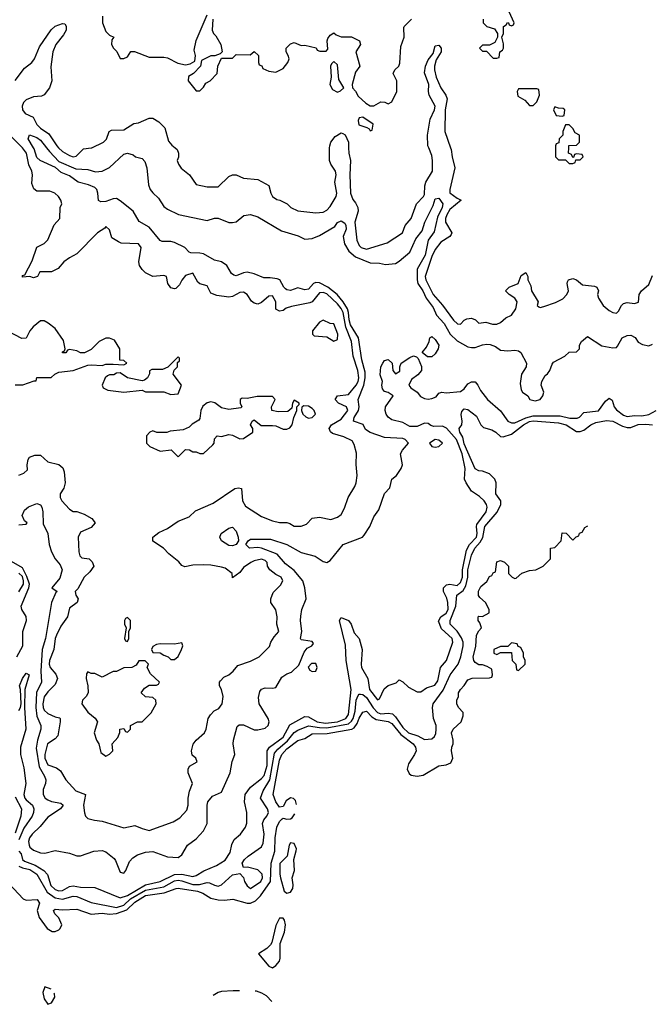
# Model space of a CAD drawing. Header units: inches. Extents: x 2380249 to 2585472, y 382747 to 546448.
# Tile 310 of 626: x 2564114 to 2567609, y 385271 to 390707. Entities that reach past the tile are written whole.
import ezdxf

# ---------------------------------------------------------------- set-up
doc = ezdxf.new("R2010")
doc.units = ezdxf.units.IN
doc.header["$MEASUREMENT"] = 0
doc.layers.add('C5368', color=7, linetype='Continuous')
doc.layers.add('C5369', color=7, linetype='Continuous')

msp = doc.modelspace()

# ---------------------------------------------------------------- linework, layer by layer
at = {"layer": 'C5368', "color": 4}
for points, elevation in [([(2564110, 388192), (2564136.4, 388203.6), (2564158, 388222), (2564155.3, 388250), (2564160.4, 388279.6), (2564168.4, 388291.6), (2564197.2, 388302.8), (2564230, 388302.8), (2564270, 388266), (2564330, 388250.7), (2564352.7, 388232.7), (2564360.5, 388210), (2564364.9, 388150), (2564359.1, 388120.9), (2564338, 388090), (2564338, 388070), (2564346.8, 388050), (2564390, 388004.7), (2564410, 387992), (2564430, 387991.3), (2564470, 387978), (2564513.7, 387953.7), (2564531.3, 387930), (2564510, 387904), (2564450, 387878), (2564438, 387850), (2564441, 387770), (2564446.4, 387746.4), (2564456.9, 387736.9), (2564498, 387730), (2564514, 387714), (2564524.7, 387690), (2564502, 387658), (2564470, 387629.2), (2564435.2, 387564.8), (2564421, 387550), (2564424.7, 387530), (2564438, 387510), (2564431.3, 387490), (2564390, 387458), (2564378.8, 387410), (2564341.3, 387358.7), (2564317.1, 387310), (2564310.4, 387290), (2564303, 387230), (2564278.4, 387170), (2564277.1, 387150), (2564283, 387130), (2564313.9, 387093.9), (2564322.4, 387070), (2564310, 387037.2), (2564270, 386997.2), (2564250, 386969), (2564241.7, 386930), (2564244.2, 386910), (2564250, 386894.8), (2564270, 386876.3), (2564310, 386858.8), (2564333.7, 386853.7), (2564338, 386850), (2564338.8, 386830), (2564326, 386754), (2564310, 386736), (2564267.7, 386710), (2564253, 386650), (2564253, 386630), (2564270, 386594), (2564317.1, 386577.1), (2564340.5, 386560.5), (2564370, 386511.3), (2564424.7, 386450), (2564478, 386430), (2564466, 386370), (2564472, 386328), (2564478, 386310), (2564490, 386298), (2564527.1, 386287.1), (2564570, 386282.8), (2564690, 386246), (2564750, 386258), (2564790, 386241), (2564830, 386231), (2564961.2, 386278.8), (2564999.3, 386300.7), (2565037.5, 386342.5), (2565045.2, 386370), (2565045.2, 386410), (2565052.3, 386447.7), (2565068.7, 386490), (2565045.2, 386550), (2565045.2, 386570), (2565053.2, 386586.8), (2565095.3, 386610), (2565088, 386630), (2565067, 386647), (2565063.6, 386670), (2565072.1, 386707.9), (2565089.6, 386730.4), (2565135.3, 386770), (2565144, 386790), (2565155.3, 386850), (2565168.7, 386870), (2565189.4, 386890.6), (2565214.8, 386905.2), (2565233.2, 386930), (2565239, 386970), (2565229.1, 387009.1), (2565218, 387030), (2565218, 387050), (2565223.1, 387056.9), (2565242, 387078), (2565270, 387091), (2565294, 387110), (2565319, 387141), (2565390, 387166), (2565438, 387190), (2565494, 387246), (2565502, 387270), (2565520.2, 387299.8), (2565546, 387330), (2565535.3, 387370), (2565537.2, 387410), (2565529.3, 387449.3), (2565502, 387490), (2565502, 387510), (2565514.6, 387545.4), (2565554.6, 387585.4), (2565568.7, 387610), (2565558, 387630), (2565530, 387644), (2565495.3, 387670), (2565484, 387690), (2565482, 387710), (2565470, 387722), (2565450, 387728.7), (2565410, 387719), (2565392, 387710), (2565350, 387682), (2565330, 387655.3), (2565290, 387626), (2565288, 387650), (2565250, 387679), (2565230, 387685.2), (2565170, 387696), (2565130, 387697.2), (2565070, 387696), (2565026.3, 387686.3), (2565010, 387694), (2564993.8, 387713.8), (2564938, 387758), (2564908.7, 387790), (2564850, 387828.7), (2564849.2, 387850), (2564883.6, 387876.4), (2564930, 387897.3), (2564990, 387938), (2565050, 387963), (2565084.6, 387995.4), (2565182.4, 388037.6), (2565302, 388118), (2565323.5, 388123.5), (2565338.8, 388118.8), (2565344.4, 388050), (2565362, 388022), (2565450, 387964.7), (2565510, 387941), (2565550, 387931), (2565590.8, 387930.8), (2565606.4, 387926.4), (2565630, 387911.3), (2565670, 387911), (2565698.6, 387921.4), (2565730, 387956), (2565770, 387961), (2565832.9, 387947.1), (2565870, 387961), (2565890, 387976), (2565909.3, 388010), (2565929.2, 388070), (2565966, 388130), (2565972.7, 388150), (2565978, 388190), (2565972.1, 388252.1), (2565974.8, 388314.8), (2565962.5, 388362.5), (2565950, 388381.2), (2565904.7, 388404.7), (2565843, 388423), (2565831.9, 388431.9), (2565824.5, 388450), (2565837.2, 388470), (2565890, 388501.7), (2565926.6, 388550), (2565919, 388570), (2565875.3, 388590), (2565857.2, 388610), (2565870, 388630.4), (2565930, 388638.4), (2565972.6, 388690), (2565984, 388710), (2565988.5, 388730), (2565982.4, 388770), (2565956.8, 388850), (2565946.4, 388930), (2565915.4, 389010), (2565900.3, 389090), (2565890, 389112.6), (2565870, 389139.1), (2565810, 389193.3), (2565790, 389201.7), (2565770, 389199.7), (2565730.5, 389150), (2565716.7, 389143.3), (2565615.6, 389124.4), (2565585.7, 389114.3), (2565570, 389100.9), (2565550, 389097.2), (2565530, 389108.7), (2565529.4, 389150), (2565510, 389182.7), (2565490, 389180.9), (2565450, 389145.2), (2565430, 389136), (2565410, 389141.2), (2565394, 389154), (2565370, 389189), (2565350, 389202.7), (2565330, 389200.9), (2565290, 389179.3), (2565270, 389175.1), (2565203.7, 389183.7), (2565170, 389198), (2565150, 389238), (2565110, 389248.7), (2565098, 389258), (2565070, 389308), (2565030, 389294), (2565010, 389268.7), (2564997.1, 389242.9), (2564976.3, 389223.7), (2564970, 389221.2), (2564950, 389226), (2564933.2, 389250), (2564926, 389290), (2564910, 389295.3), (2564850, 389289), (2564810, 389308.7), (2564790, 389328), (2564775.3, 389350), (2564773.2, 389370), (2564785.2, 389450), (2564770, 389469), (2564674, 389474), (2564660.2, 389480.2), (2564623.1, 389503.1), (2564610, 389546), (2564590, 389566), (2564584.7, 389555.3), (2564544.7, 389530), (2564430, 389414), (2564390, 389393.2), (2564358, 389370), (2564327.1, 389332.9), (2564290, 389315.1), (2564225.4, 389314.6), (2564212, 389290), (2564190, 389282), (2564170, 389288.7), (2564130, 389286), (2564130, 389294), (2564142, 389298), (2564184, 389376), (2564210, 389452), (2564250, 389472), (2564270, 389492), (2564304.7, 389575.3), (2564335.3, 389610), (2564338, 389670), (2564348, 389690), (2564342, 389710), (2564328.7, 389730), (2564308, 389750), (2564280.2, 389760.2), (2564210, 389761.2), (2564192.9, 389772.9), (2564182, 389802), (2564185.2, 389850), (2564181.2, 389870), (2564164.9, 389904.9), (2564152.4, 389970), (2564130, 389999.6), (2564129.6, 390000)], 28), ([(2564110, 387918), (2564150, 387922), (2564155.3, 387930), (2564141.2, 387941.2), (2564128.7, 387970), (2564141.2, 387998.9), (2564163, 388017), (2564210, 388036.5), (2564228.8, 388028.9), (2564235.9, 388015.9), (2564241.5, 387990), (2564244.5, 387924.5), (2564270.5, 387870.5), (2564277.3, 387810), (2564290.7, 387770), (2564310.7, 387730), (2564338.3, 387698.3), (2564348.7, 387670), (2564336.7, 387623.3), (2564292, 387570), (2564322, 387550), (2564314.8, 387545.2), (2564290.3, 387489.7), (2564256.5, 387290), (2564237.8, 387230), (2564231.1, 387111.1), (2564234, 387050), (2564208.1, 386991.9), (2564203.7, 386910), (2564210, 386862.8), (2564231.6, 386810), (2564231.5, 386790), (2564212.3, 386730), (2564205.8, 386685.8), (2564221.7, 386581.7), (2564252, 386530), (2564258.4, 386510), (2564257.1, 386490), (2564243.2, 386456.8), (2564244.2, 386430), (2564256, 386410), (2564270, 386399.7), (2564290, 386391.3), (2564342, 386382), (2564354.4, 386370), (2564340.5, 386350), (2564270, 386304.4), (2564227.5, 386252.5), (2564182.8, 386210), (2564167.9, 386190), (2564163.5, 386170), (2564166.1, 386150), (2564170, 386139.5), (2564190, 386122.3), (2564230, 386107.8), (2564254, 386106), (2564310, 386120.5), (2564390, 386104.9), (2564430, 386090.5), (2564450, 386090.6), (2564523.3, 386116.7), (2564570, 386120.5), (2564590, 386113.4), (2564635.8, 386075.8), (2564644.4, 386064.4), (2564670, 386001), (2564690, 385996), (2564701.2, 386010), (2564720.7, 386059.3), (2564739.5, 386080.5), (2564764.2, 386095.8), (2564809.6, 386110.4), (2564850, 386114.4), (2564930, 386086.4), (2564990, 386081.6), (2565010, 386096), (2565041.2, 386150), (2565090, 386185.5), (2565130, 386228.2), (2565149.7, 386270), (2565149.5, 386370), (2565154.5, 386390), (2565178.7, 386421.3), (2565230, 386442.8), (2565276.4, 386550), (2565288.3, 386611.7), (2565302, 386650), (2565294.3, 386710), (2565295.8, 386730), (2565315.6, 386804.4), (2565326.6, 386813.4), (2565350, 386814.9), (2565410, 386787.4), (2565430, 386785.7), (2565470, 386796.4), (2565487, 386810), (2565492.6, 386830), (2565486, 386850), (2565438, 386930), (2565434, 386966), (2565441.2, 386998.8), (2565449.5, 387010.5), (2565470, 387019.1), (2565510, 387017.3), (2565530, 387021), (2565562, 387078), (2565590, 387096.3), (2565615.1, 387104.9), (2565655.5, 387144.5), (2565685.4, 387214.6), (2565702.9, 387237.1), (2565728, 387250), (2565736.4, 387263.6), (2565730, 387274), (2565681.2, 387281.2), (2565670, 387284), (2565666, 387290), (2565673.2, 387330), (2565665.1, 387390), (2565666.8, 387413.2), (2565673.2, 387450), (2565696, 387510), (2565689.5, 387570.5), (2565678.7, 387610), (2565630, 387666.6), (2565582.5, 387702.5), (2565536, 387756), (2565450, 387789.8), (2565430, 387793.6), (2565384, 387790), (2565363.7, 387810), (2565376.2, 387830), (2565390, 387839.5), (2565499.9, 387839.9), (2565590.2, 387810.2), (2565670, 387766), (2565745.8, 387745.8), (2565790, 387716), (2565810, 387711), (2565830, 387721), (2565902, 387810), (2566008.8, 387851.1), (2566018, 387862), (2566049, 387910), (2566070, 387962), (2566098, 388002), (2566129.3, 388090.7), (2566158, 388122), (2566169, 388170), (2566195.3, 388190), (2566222, 388230), (2566228, 388250), (2566218, 388310), (2566228, 388330), (2566262, 388370), (2566244, 388390), (2566230, 388395.1), (2566130, 388400.5), (2566050, 388427.6), (2566025.1, 388445.1), (2566011.5, 388471.5), (2565958, 388490), (2565962, 388510), (2565985.8, 388550), (2565989.8, 388570), (2565983.9, 388610), (2566015, 388690), (2566022, 388730), (2566022, 388762), (2566003.5, 388830), (2565986.2, 388950), (2565941.8, 389021.8), (2565934.4, 389050), (2565931.4, 389090), (2565924.2, 389110), (2565901.6, 389150), (2565868.4, 389190), (2565816.4, 389230), (2565770, 389255), (2565750, 389256.4), (2565737.1, 389250), (2565710, 389219.5), (2565690, 389216.2), (2565650, 389226.6), (2565610, 389212.3), (2565590, 389215.1), (2565581.7, 389221.7), (2565572.7, 389230), (2565552, 389270), (2565536.4, 389276.4), (2565497.5, 389282.5), (2565462, 389282), (2565410, 389304.5), (2565370, 389312.3), (2565350, 389309.2), (2565310, 389293.2), (2565296.5, 389296.5), (2565285.1, 389305.1), (2565259.3, 389350), (2565230, 389369.5), (2565190, 389379.5), (2565130, 389413.5), (2565110, 389418.5), (2565059.6, 389419.6), (2565050, 389423.7), (2565026.6, 389450), (2564970, 389476.3), (2564950, 389481.6), (2564902, 389482), (2564890, 389488.7), (2564830, 389562), (2564773.6, 389593.6), (2564740.9, 389650), (2564670, 389707.3), (2564650, 389719.5), (2564630, 389718.4), (2564590, 389703.6), (2564562, 389702), (2564549.5, 389709.5), (2564546, 389750), (2564539.6, 389770), (2564530, 389780.7), (2564495.3, 389795.3), (2564437.2, 389810), (2564390, 389844.5), (2564344.2, 389864.2), (2564311.6, 389891.6), (2564226.6, 389930), (2564210, 389946.6), (2564194.2, 389994.2), (2564190.8, 390000)], 24), ([(2564261.9, 390000), (2564278.5, 389978.5), (2564330, 389924.9), (2564423.8, 389883.8), (2564490, 389879.5), (2564533.6, 389866.4), (2564570, 389870.6), (2564610, 389890.7), (2564690, 389964), (2564710, 389970.8), (2564741, 389961), (2564754, 389950), (2564790, 389941), (2564804.9, 389924.9), (2564816.3, 389890), (2564825.2, 389794.8), (2564835.5, 389770), (2564850, 389750.7), (2564882, 389722), (2564910, 389676), (2564930, 389661), (2564990.7, 389630.7), (2565150, 389598.8), (2565190, 389610.8), (2565210, 389610.8), (2565270, 389587.3), (2565290, 389586.8), (2565310, 389591.3), (2565353.2, 389626.8), (2565390, 389630.8), (2565430, 389618.8), (2565561.1, 389541.1), (2565653, 389513), (2565690, 389494.8), (2565730, 389499.1), (2565770, 389514.9), (2565854.7, 389565.3), (2565870, 389586.8), (2565890, 389597.3), (2565910, 389583), (2565916.5, 389570), (2565917.8, 389550), (2565901.7, 389510), (2565908.8, 389470), (2565932.9, 389430), (2565970, 389397.3), (2566050, 389364.9), (2566102, 389362), (2566135.2, 389355.2), (2566190, 389361.6), (2566210, 389373), (2566270, 389423), (2566303.3, 389496.7), (2566338.2, 389541.8), (2566352.8, 389590), (2566398.6, 389681.4), (2566410, 389718), (2566430, 389722), (2566451.6, 389690), (2566448.7, 389670), (2566422.3, 389617.7), (2566403.4, 389536.6), (2566370, 389489.2), (2566353.1, 389406.9), (2566310.2, 389330), (2566309.2, 389270), (2566314.3, 389250), (2566341.7, 389210), (2566360.3, 389170), (2566398, 389118), (2566416.1, 389076.1), (2566459.5, 389030), (2566491.9, 388970), (2566530, 388934.4), (2566590, 388901.3), (2566610, 388897), (2566630, 388896.4), (2566670, 388912.4), (2566695.5, 388915.5), (2566713.7, 388913.7), (2566742, 388902), (2566770, 388882), (2566810, 388878), (2566850, 388882), (2566870, 388878), (2566882, 388870), (2566914, 388810), (2566912, 388790), (2566886, 388750), (2566878, 388698), (2566883.6, 388663.6), (2566891.6, 388651.6), (2566922, 388630), (2566932, 388610), (2566962.5, 388602.5), (2566988.7, 388610), (2567004, 388630), (2567008.7, 388650), (2566995.3, 388690), (2566998, 388710), (2567017.2, 388742.8), (2567030, 388752), (2567042, 388770), (2567054.6, 388805.4), (2567063.1, 388816.9), (2567126, 388850), (2567150, 388872), (2567190, 388874), (2567206, 388890), (2567206, 388910), (2567218, 388930), (2567250, 388958), (2567330, 388907.3), (2567390, 388894.8), (2567410, 388898), (2567416, 388904), (2567442, 388950), (2567470, 388962.8), (2567490, 388966), (2567513.2, 388953.2), (2567530, 388926), (2567554.4, 388914.4), (2567590, 388907.3), (2567610, 388914.8)], 24), ([(2564329.5, 390000), (2564350, 389979.5), (2564390, 389956.5), (2564410, 389950.4), (2564425.6, 389954.4), (2564466.6, 389993.4), (2564510, 389998.8), (2564512.6, 390000)], 28), ([(2564972.6, 390000), (2564984.7, 389990), (2564991.3, 389970), (2564991.2, 389948.9), (2564984.7, 389930), (2564991.3, 389910), (2565007.1, 389887.1), (2565052, 389850), (2565090, 389798), (2565150, 389784.7), (2565210, 389784.7), (2565270, 389842), (2565290, 389851.3), (2565310, 389851.3), (2565350, 389831.3), (2565430, 389824.7), (2565490, 389792), (2565501, 389750), (2565511.3, 389730), (2565534, 389714), (2565552, 389710), (2565592, 389690), (2565612, 389670), (2565650, 389651.3), (2565750, 389641), (2565790, 389644.7), (2565810, 389656), (2565830, 389676), (2565862, 389730), (2565866.6, 389750), (2565855.1, 389810), (2565862.7, 389850), (2565858, 389870), (2565832.7, 389910), (2565826, 389930), (2565826.5, 390000)], 28), ([(2565931.3, 390000), (2565932.4, 389970), (2565941.8, 389930), (2565937.6, 389850), (2565941, 389750), (2565953.7, 389713.7), (2565970, 389696), (2565983, 389670), (2565983.8, 389650), (2565964.9, 389590), (2565976.3, 389490), (2565990, 389461), (2566001, 389450), (2566030, 389440.7), (2566144.1, 389475.9), (2566229.4, 389530.6), (2566243.7, 389570), (2566276, 389610), (2566306, 389690), (2566345.2, 389730), (2566350, 389742), (2566351.8, 389790), (2566357, 389810), (2566394.5, 389870), (2566395.1, 389930), (2566390, 389958), (2566373.4, 390000)], 28), ([(2566493.9, 390000), (2566497.3, 389990), (2566502.4, 389950), (2566518, 389890), (2566490.6, 389770), (2566490.7, 389750.7), (2566530, 389721), (2566552, 389710), (2566490, 389658.9), (2566473.1, 389630), (2566466, 389610), (2566466.7, 389590), (2566500.7, 389530), (2566498, 389522), (2566491, 389510), (2566441, 389479), (2566410, 389438), (2566390, 389399.3), (2566354.4, 389290), (2566357, 389270), (2566397.4, 389190), (2566450.2, 389130.2), (2566510, 389047.3), (2566532.9, 389027.1), (2566550, 389026.8), (2566570, 389048.2), (2566584.2, 389055.8), (2566610, 389058.4), (2566631.3, 389050), (2566650, 389031.3), (2566690, 389038), (2566725.4, 389025.4), (2566750, 389026), (2566770, 389036), (2566799.3, 389060.7), (2566830, 389076), (2566855.3, 389110), (2566862, 389150), (2566849.1, 389169.1), (2566818, 389190), (2566798, 389210), (2566818, 389230), (2566868, 389250), (2566884.7, 389295.3), (2566910, 389312), (2566922, 389290), (2566922, 389270), (2566936.9, 389236.9), (2566941, 389210), (2566978, 389150), (2566972, 389130), (2566981, 389121), (2566990, 389118), (2567010, 389122.8), (2567074.5, 389145.5), (2567113.6, 389166.4), (2567137.2, 389190), (2567145.2, 389210), (2567138, 389250), (2567140.4, 389259.6), (2567146, 389270), (2567170, 389278), (2567190, 389271.3), (2567223.5, 389243.5), (2567290, 389236), (2567302, 389230), (2567310.9, 389210.9), (2567306, 389190), (2567310.7, 389170), (2567337.3, 389130), (2567370, 389100.7), (2567390, 389090.8), (2567410, 389087.3), (2567422, 389098), (2567439, 389130), (2567450, 389141), (2567470, 389146), (2567510, 389141), (2567532.7, 389147.3), (2567535.3, 389190), (2567549.3, 389210.7), (2567590, 389244.7), (2567610, 389294)], 28), ([(2567074, 390000), (2567074, 389950), (2567090, 389934), (2567130, 389934), (2567150, 389914), (2567170, 389914), (2567182, 389918), (2567186, 389934), (2567210, 389934), (2567226, 389950), (2567222, 389962), (2567190, 389966), (2567178, 389962), (2567174, 389946), (2567170, 389946), (2567162, 389962), (2567146, 389970), (2567146.9, 390000)], 32), ([(2564088.8, 388691.1), (2564131.6, 388691.6), (2564194, 388714), (2564206, 388714), (2564210, 388732), (2564288.7, 388731.3), (2564308, 388750), (2564330, 388761), (2564410, 388770.7), (2564490, 388799.1), (2564510, 388802), (2564570, 388798), (2564590, 388804.7), (2564630, 388806), (2564690, 388802), (2564706, 388810), (2564690, 388826), (2564667.3, 388827.3), (2564668, 388890), (2564637.2, 388937.2), (2564610, 388948.7), (2564590, 388948.7), (2564554, 388930), (2564510, 388886), (2564471.6, 388868.4), (2564450, 388868.7), (2564430, 388878), (2564390, 388886), (2564378, 388882), (2564370, 388868), (2564350, 388868), (2564350, 388874), (2564362, 388878), (2564366, 388890), (2564356.5, 388936.5), (2564310, 389002), (2564272.5, 389032.5), (2564250, 389044), (2564230, 389044), (2564188.2, 389011.8), (2564171, 388990), (2564150, 388949), (2564126.3, 388946.3), (2564046, 388990)], 32), ([(2564110, 386116), (2564122, 386102), (2564130.3, 386070), (2564140.9, 386060.9), (2564199.3, 386039.3), (2564247, 386010), (2564267.4, 385987.4), (2564287.3, 385927.3), (2564310, 385904.4), (2564330, 385898.5), (2564350, 385900.3), (2564390, 385922), (2564410, 385925.7), (2564450, 385918), (2564530, 385917.1), (2564670, 385859.5), (2564710, 385872.8), (2564810, 385930.2), (2564891.2, 385948.8), (2564970, 385988.4), (2565010, 385989.3), (2565070, 385976.4), (2565090, 385982.4), (2565131.1, 386008.9), (2565202, 386038), (2565250, 386067.7), (2565277, 386110), (2565286.8, 386153.2), (2565299.3, 386180.7), (2565334, 386210), (2565362, 386250), (2565369, 386271), (2565369.7, 386330), (2565355.3, 386390), (2565360.5, 386430), (2565389.5, 386470), (2565450, 386517.1), (2565464.7, 386535.3), (2565481.8, 386590), (2565481.2, 386670), (2565494.3, 386690), (2565570, 386746.5), (2565606, 386814), (2565690, 386859.6), (2565710, 386859), (2565758, 386830), (2565803.2, 386823.3), (2565870, 386830.9), (2565916.4, 386850), (2565930, 386871), (2565946, 387010), (2565916.8, 387170), (2565913.2, 387253.2), (2565881.3, 387390), (2565890, 387407.3), (2565930.3, 387390), (2565945.7, 387370), (2565962.4, 387322.4), (2565990.3, 387290), (2566006.3, 387230), (2565999.6, 387150), (2566002.3, 387130), (2566037.6, 387070), (2566046.7, 387010), (2566090, 386951.3), (2566102, 386958), (2566126.8, 387013.2), (2566150, 387031.3), (2566193.6, 387046.4), (2566210, 387062), (2566230, 387052), (2566261.4, 387021.4), (2566310, 386996), (2566330, 386996), (2566362, 387018), (2566406.6, 387033.4), (2566423.7, 387056.3), (2566439.5, 387130), (2566472.7, 387170), (2566507.3, 387270), (2566502.9, 387290), (2566444.2, 387344.2), (2566427, 387387), (2566440.9, 387410), (2566470, 387430.4), (2566480.3, 387450), (2566479.7, 387490), (2566473.9, 387513.9), (2566455.1, 387550), (2566455.1, 387570), (2566472.7, 387587.3), (2566490, 387590.3), (2566530, 387584), (2566550, 387599.3), (2566559.8, 387630), (2566560.2, 387670), (2566581.6, 387778.4), (2566599.2, 387810), (2566638, 387850), (2566642, 387870), (2566636.8, 387910), (2566639.8, 387920.2), (2566691.2, 387990), (2566696.1, 388016.1), (2566693.6, 388030), (2566680.7, 388050), (2566654.6, 388074.6), (2566610, 388103.7), (2566580.5, 388150), (2566571.3, 388170), (2566575.1, 388230), (2566557.5, 388310), (2566527.6, 388390), (2566472.5, 388452.5), (2566450, 388462.8), (2566401.4, 388461.4), (2566386, 388466), (2566370, 388478.4), (2566350, 388479.6), (2566310, 388460.9), (2566270, 388462), (2566230, 388483.1), (2566170, 388498), (2566150, 388512.3), (2566138.7, 388530), (2566133.3, 388550), (2566135.6, 388570), (2566178, 388630), (2566150, 388649), (2566130, 388655.3), (2566119, 388670), (2566115.3, 388690), (2566118, 388710), (2566106.3, 388746.3), (2566109.6, 388790), (2566119.3, 388810), (2566130, 388826), (2566150, 388831), (2566172, 388810), (2566176, 388770), (2566190, 388751.3), (2566213.2, 388766.8), (2566213.2, 388790), (2566222, 388810), (2566270, 388842.8), (2566290, 388852), (2566306, 388846), (2566316, 388836), (2566333.2, 388793.2), (2566334, 388770), (2566313.5, 388746.5), (2566279.1, 388720.9), (2566264.7, 388690), (2566274.8, 388674.8), (2566310, 388651), (2566327.5, 388627.5), (2566350, 388616.4), (2566370, 388612.2), (2566390, 388614.9), (2566414.2, 388625.8), (2566430, 388644.7), (2566446, 388650), (2566470, 388646.8), (2566550, 388653.7), (2566569.6, 388670), (2566590, 388697.1), (2566610, 388708.2), (2566630, 388707.3), (2566644.9, 388690), (2566659.9, 388659.9), (2566699.1, 388610), (2566770, 388548.5), (2566811.2, 388491.2), (2566830, 388481.5), (2566850, 388481.6), (2566910, 388508.8), (2566950, 388520.1), (2567099.3, 388519.3), (2567152.7, 388507.3), (2567193.3, 388506.7), (2567206.8, 388513.2), (2567230, 388538.8), (2567312.2, 388547.8), (2567350, 388601), (2567370, 388618), (2567386, 388606), (2567398, 388570), (2567410, 388554), (2567450, 388523), (2567470, 388516.3), (2567510, 388521.3), (2567550, 388519.6), (2567590, 388527.4), (2567629.6, 388550.4)], 16), ([(2564110, 386034.2), (2564130, 386024.7), (2564170, 386015.5), (2564208.6, 385990), (2564265.3, 385890), (2564310, 385859.7), (2564350, 385852.6), (2564410, 385868.9), (2564430, 385867.4), (2564510, 385833), (2564650, 385805.5), (2564690, 385819.3), (2564726.9, 385853.1), (2564810, 385902), (2564910, 385919.8), (2564970, 385952.9), (2564990, 385956.3), (2565010, 385952.9), (2565070, 385931.9), (2565107, 385933), (2565150, 385943.7), (2565162.8, 385942.8), (2565190, 385928.2), (2565210, 385924.4), (2565230, 385930.5), (2565290, 385986), (2565330, 385994), (2565350.8, 385970.8), (2565356, 385950), (2565370, 385924.7), (2565390, 385911), (2565445.6, 385950), (2565455.6, 385970), (2565453.7, 385990), (2565430, 386014), (2565372, 386028), (2565350, 386026), (2565344, 386050), (2565355.3, 386070), (2565377.2, 386090), (2565450, 386140.7), (2565459.3, 386160.7), (2565464.2, 386210), (2565455.1, 386270), (2565462, 386290), (2565479.5, 386310), (2565489.5, 386330), (2565483.6, 386350), (2565443.7, 386410), (2565458.9, 386450), (2565495.4, 386510), (2565522.7, 386657.3), (2565539.6, 386680.4), (2565593.3, 386726.7), (2565630, 386772.2), (2565650, 386785.3), (2565710, 386808.9), (2565770, 386798.8), (2565810, 386798), (2565930, 386820.6), (2565946.3, 386833.6), (2565955.8, 386850), (2565967.4, 386890), (2565972.7, 386950), (2565984.2, 386975.8), (2565990, 386982.6), (2565997.4, 386982.6), (2566010, 386982), (2566030, 386966), (2566067.4, 386907.4), (2566090, 386882), (2566110, 386874.2), (2566150, 386878.8), (2566174.3, 386874.3), (2566190, 386858.7), (2566230, 386799), (2566261.3, 386770), (2566312.7, 386752.7), (2566350, 386733.4), (2566390, 386737.3), (2566405.2, 386750), (2566412.9, 386767.1), (2566415.6, 386790), (2566414, 386810), (2566400.7, 386850), (2566395.1, 386910), (2566398, 386930), (2566453.8, 387006.2), (2566492.6, 387090), (2566535.6, 387150), (2566550.8, 387189.2), (2566564.7, 387250), (2566563.9, 387270), (2566555.1, 387295.1), (2566530.6, 387330.6), (2566493, 387370), (2566491.2, 387390), (2566522.8, 387470), (2566529.6, 387530), (2566563.4, 387556.6), (2566578, 387582), (2566589.2, 387630), (2566589.8, 387670), (2566609.9, 387750.1), (2566628.7, 387790), (2566657.5, 387822.5), (2566672, 387848), (2566683.5, 387910), (2566752.5, 387987.5), (2566771.3, 388030), (2566771.3, 388051.3), (2566744.5, 388090), (2566745.7, 388150), (2566739.7, 388170), (2566710, 388200.5), (2566670, 388215.1), (2566650, 388216.2), (2566630, 388226.6), (2566570, 388365.2), (2566562.5, 388402.5), (2566546, 388430), (2566542.7, 388450), (2566556, 388470), (2566559.3, 388490), (2566553.2, 388526.8), (2566556.5, 388543.5), (2566570, 388558.8), (2566590, 388554.8), (2566637.6, 388517.6), (2566661, 388470), (2566676.3, 388456.3), (2566722.5, 388442.5), (2566744.7, 388430), (2566770, 388406), (2566784, 388404), (2566830, 388418.4), (2566897.4, 388470), (2566930, 388488), (2566950, 388493.1), (2567090, 388482), (2567133, 388470), (2567190, 388433.7), (2567210, 388433.4), (2567230, 388441.3), (2567269.8, 388470.2), (2567297, 388483), (2567354.7, 388494.7), (2567390, 388490.3), (2567443.1, 388463.1), (2567470, 388456.1), (2567490, 388456.5), (2567530, 388471.5), (2567573.7, 388473.7), (2567610, 388470.4)], 12), ([(2565642.9, 386374.9), (2565637.1, 386397.1), (2565627.5, 386407.5), (2565610, 386411.8), (2565586.1, 386393.9), (2565570, 386364), (2565550, 386359), (2565529.6, 386390), (2565514, 386430), (2565550, 386618.8), (2565563.1, 386650), (2565590, 386682.6), (2565650, 386728.2), (2565690, 386739.5), (2565730, 386763.7), (2565812.8, 386767.2), (2565949.8, 386790.2), (2565962.4, 386797.6), (2565979.1, 386820.9), (2565990, 386850.5), (2566010, 386884), (2566030, 386890.5), (2566058.7, 386858.7), (2566083.6, 386843.6), (2566150, 386833.4), (2566170, 386821.3), (2566220.4, 386760.4), (2566288.2, 386710), (2566300.4, 386690), (2566303.8, 386670), (2566295.5, 386650), (2566261.7, 386598.3), (2566254, 386570), (2566265.5, 386545.5), (2566276.3, 386536.3), (2566310, 386530.4), (2566343, 386537), (2566430, 386587.3), (2566470, 386594), (2566495.9, 386604.1), (2566506.6, 386630), (2566499.3, 386670), (2566500.9, 386690), (2566509.4, 386710), (2566509.3, 386730), (2566499.3, 386770), (2566509.3, 386790), (2566553.2, 386830), (2566564.7, 386864.7), (2566563.1, 386883.1), (2566538, 386910), (2566528.7, 386930), (2566528.7, 386950), (2566538, 386970), (2566538, 386990), (2566548.7, 387010), (2566569.3, 387030.7), (2566590, 387062), (2566612.7, 387072.7), (2566710, 387074), (2566722, 387078), (2566726, 387090), (2566722, 387122), (2566696.4, 387136.4), (2566670, 387146), (2566650, 387146), (2566630, 387158), (2566622, 387170), (2566619, 387190), (2566633.6, 387246.4), (2566638, 387310), (2566650, 387334), (2566666, 387350), (2566656.4, 387376.4), (2566646, 387390), (2566646, 387410), (2566650, 387414), (2566670, 387412), (2566707.3, 387432.7), (2566708, 387450), (2566688, 387490), (2566656.4, 387516.4), (2566648.4, 387528.4), (2566648.4, 387551.6), (2566661.2, 387578.8), (2566694.6, 387605.4), (2566710, 387634), (2566722, 387638), (2566730, 387654), (2566742, 387658), (2566750, 387714), (2566770, 387722), (2566792.7, 387712.7), (2566814, 387690), (2566814, 387650), (2566834, 387630), (2566850, 387622), (2566856.4, 387623.6), (2566888.4, 387651.6), (2566930, 387666), (2566966, 387670), (2567006, 387690), (2567046, 387730), (2567046, 387790), (2567070, 387794), (2567106, 387830), (2567110, 387874), (2567132.7, 387872.7), (2567170, 387834), (2567187.3, 387852.7), (2567202, 387858), (2567207.3, 387872.7), (2567222, 387878), (2567236.4, 387903.6), (2567248.4, 387911.6), (2567252, 387913.3)], 8), ([(2564099.1, 387190), (2564131.2, 387250), (2564131.3, 387330), (2564152.2, 387390), (2564150, 387412), (2564126.6, 387450), (2564122.7, 387470), (2564164.8, 387570), (2564167.7, 387590), (2564154, 387634), (2564130, 387681), (2564070, 387716.4)], 24), ([(2564110, 387548.7), (2564134.8, 387590), (2564135.6, 387610), (2564130, 387632.2), (2564110, 387651.8)], 28), ([(2564110, 386894), (2564119.6, 386910), (2564123, 386930), (2564118.7, 387010), (2564113.3, 387030), (2564129.6, 387069.6), (2564150, 387099.3), (2564166.8, 387090), (2564142.4, 387010), (2564141.6, 386910), (2564148, 386790), (2564119.6, 386690), (2564119.8, 386650), (2564136.8, 386576.8), (2564149.1, 386490), (2564137.8, 386430), (2564142.8, 386410), (2564150, 386400.3), (2564185.3, 386370), (2564192.9, 386350), (2564191.5, 386330), (2564183.2, 386310), (2564136.6, 386243.4), (2564110, 386179.7)], 16), ([(2564090, 386416), (2564123.8, 386350), (2564121.6, 386310), (2564090, 386217)], 12), ([(2564056.9, 385936.9), (2564133.4, 385853.4), (2564150, 385846), (2564211.3, 385850), (2564224.7, 385830), (2564211, 385790), (2564222.8, 385750), (2564266, 385690), (2564294, 385674), (2564310, 385673.4), (2564330, 385683), (2564338, 385690), (2564346.6, 385710), (2564330, 385749), (2564308.7, 385770), (2564302, 385790), (2564310, 385796), (2564350, 385793), (2564430, 385796.4), (2564510, 385768.9), (2564570, 385773.8), (2564610, 385768.9), (2564650, 385772), (2564706.7, 385793.3), (2564750, 385835.9), (2564810, 385871.9), (2564913.2, 385886.8), (2564978, 385910), (2564990, 385911.7), (2565095.8, 385895.8), (2565125.7, 385885.7), (2565170, 385858), (2565210, 385848), (2565245.8, 385845.8), (2565292.4, 385852.4), (2565370, 385830.3), (2565390, 385830.3), (2565417.6, 385842.4), (2565444.2, 385870), (2565499.6, 385950), (2565504, 386050), (2565523.3, 386116.7), (2565524.7, 386190), (2565534.5, 386250), (2565550, 386281), (2565564.5, 386295.5), (2565570, 386298.8), (2565590, 386293), (2565610, 386295.5), (2565618.6, 386301.4), (2565634.6, 386322.5)], 8), ([(2564252.7, 385367.3), (2564242.8, 385337.2), (2564250, 385302), (2564270, 385271.3), (2564290, 385278.8), (2564309.3, 385310), (2564306, 385330), (2564304.7, 385332)], 8), ([(2564287.9, 385354.8), (2564252.7, 385367.3)], 8), ([(2565327.7, 385345.6), (2565293.5, 385346.5), (2565230, 385342), (2565210, 385336), (2565182.3, 385320.7)], 8), ([(2565506.7, 385287.3), (2565477.5, 385317.5), (2565452.7, 385332.7), (2565423, 385343), (2565415.3, 385343.2)], 8)]:
    msp.add_lwpolyline(points, dxfattribs=dict(at, elevation=elevation))
for points, elevation in [([(2565790, 389048.7), (2565770, 389038), (2565732, 388990), (2565732, 388970), (2565741, 388961), (2565810, 388956), (2565850, 388932), (2565870, 388942), (2565872, 388970), (2565848.7, 389028.7), (2565829.2, 389029.2)], 32), ([(2566390, 388845.2), (2566366, 388846), (2566338, 388870), (2566360.9, 388899.1), (2566376, 388930), (2566379, 388950), (2566390, 388958.8), (2566410, 388940.7), (2566430.3, 388910), (2566425.5, 388890), (2566410, 388862.7)], 16), ([(2564990, 388846), (2564932, 388788), (2564903.6, 388776.4), (2564844.7, 388775.3), (2564831.6, 388768.4), (2564831.6, 388751.6), (2564821, 388730), (2564803.5, 388716.5), (2564790, 388713.2), (2564710, 388729.4), (2564670, 388758), (2564650, 388755.3), (2564634.4, 388745.6), (2564610, 388746), (2564599.9, 388740.1), (2564587.3, 388730), (2564570.8, 388690), (2564575.3, 388675.3), (2564602, 388662), (2564690, 388651), (2564790, 388662), (2564810, 388652), (2564910, 388652), (2564950, 388638), (2564990, 388642), (2565008.7, 388690), (2564962, 388750), (2564967.3, 388772.7), (2564986, 388790), (2564986, 388814), (2564996.4, 388823.6), (2564998, 388838)], 32), ([(2565510, 388626), (2565426, 388626), (2565370, 388615.3), (2565342.8, 388617.2), (2565332, 388610), (2565332, 388590), (2565342, 388570), (2565335.3, 388564.7), (2565270, 388555.1), (2565230, 388563.7), (2565192.7, 388592.7), (2565170, 388598), (2565150, 388592.3), (2565126.6, 388573.4), (2565114.8, 388550), (2565110, 388506), (2565103.6, 388496.4), (2565066.4, 388473.6), (2565050, 388458), (2565016.9, 388443.1), (2564945.4, 388434.6), (2564927.3, 388427.3), (2564872.7, 388427.3), (2564850, 388438), (2564834, 388430), (2564814, 388410), (2564814, 388370), (2564834, 388350), (2564890, 388324.7), (2564951.6, 388331.6), (2564990, 388294), (2565030, 388334), (2565051.6, 388331.6), (2565070, 388322), (2565090, 388322), (2565110, 388312), (2565130, 388312), (2565180.4, 388359.6), (2565188, 388370), (2565190, 388394), (2565206, 388410), (2565230, 388406.8), (2565270, 388417.3), (2565290, 388414), (2565330, 388393.4), (2565350, 388394.8), (2565402, 388430), (2565402, 388450), (2565388.7, 388470), (2565398, 388490), (2565410, 388498), (2565447.3, 388467.3), (2565510, 388467.3), (2565530, 388464), (2565570, 388446.8), (2565590, 388446), (2565606, 388454), (2565619, 388470), (2565628.7, 388511.3), (2565646, 388550), (2565646, 388570), (2565658, 388582), (2565658, 388590), (2565630, 388606), (2565622, 388590), (2565618, 388562), (2565595.3, 388544.7), (2565542.7, 388542.7), (2565508, 388550), (2565506, 388570), (2565526, 388610)], 32), ([(2565684.7, 388575.3), (2565672, 388568), (2565671.3, 388550), (2565678, 388530), (2565694, 388514), (2565710, 388507.7), (2565730, 388510.8), (2565749.2, 388530), (2565740.9, 388550), (2565730, 388560.9), (2565710, 388573.2)], 32), ([(2566410, 388389.2), (2566378.8, 388370), (2566390, 388351.3), (2566410, 388347.7), (2566430, 388351), (2566449, 388370), (2566430, 388385.2)], 24), ([(2565290, 387801.6), (2565270, 387804.5), (2565230, 387829.6), (2565219.5, 387850), (2565227, 387870), (2565270, 387899.3), (2565290, 387904.9), (2565310, 387882.8), (2565320.9, 387850), (2565323.1, 387830), (2565310, 387809.6)], 24), ([(2564710, 387406), (2564698, 387402), (2564694, 387390), (2564694, 387370), (2564702, 387350), (2564694, 387290), (2564698, 387278), (2564710, 387274), (2564718, 387290), (2564718, 387330), (2564726, 387350), (2564726, 387390)], 32), ([(2565010, 387266), (2564970, 387259), (2564890, 387262), (2564870, 387258), (2564850, 387246), (2564842, 387230), (2564850, 387214), (2564890, 387212), (2564910, 387198), (2564934, 387190), (2564950, 387174), (2564970, 387174), (2564990, 387192), (2565008.7, 387230), (2565015.3, 387250)], 32), ([(2566830, 387266), (2566810, 387246), (2566770, 387246), (2566734, 387230), (2566734, 387210), (2566750, 387202), (2566770, 387214), (2566830, 387214), (2566834, 387170), (2566854, 387150), (2566858, 387118), (2566870, 387114), (2566906, 387150), (2566906, 387170), (2566898, 387190), (2566898, 387210), (2566882, 387242), (2566867.3, 387247.3), (2566862, 387262)], 8), ([(2564807.3, 387167.3), (2564772.7, 387167.3), (2564756.9, 387143.1), (2564734, 387130), (2564690, 387128), (2564650, 387108), (2564630, 387108), (2564570, 387078), (2564530, 387098), (2564510, 387098), (2564490, 387106), (2564483.6, 387096.4), (2564482, 387070), (2564491.3, 387030), (2564492, 386990), (2564482, 386970), (2564462, 386950), (2564458, 386930), (2564490, 386884.7), (2564531.2, 386851.1), (2564544.7, 386830), (2564526, 386770), (2564538, 386730), (2564552, 386710), (2564562, 386662), (2564590, 386642), (2564610, 386652), (2564628, 386670), (2564626, 386710), (2564656.4, 386743.6), (2564667.3, 386772.7), (2564668, 386790), (2564690, 386794), (2564698, 386778), (2564710, 386774), (2564726, 386790), (2564726, 386810), (2564766, 386830), (2564790, 386831.3), (2564800.2, 386839.8), (2564840.4, 386879.6), (2564868, 386930), (2564866, 386950), (2564850, 386966), (2564808.8, 386968.9), (2564786, 386990), (2564803.1, 387016.9), (2564830, 387034), (2564870, 387034), (2564882, 387038), (2564886, 387050), (2564836.4, 387096.4), (2564818, 387130), (2564826, 387150)], 32), ([(2565726.9, 387153.1), (2565708, 387132), (2565716.8, 387116.8), (2565730, 387108.2), (2565750, 387111), (2565756.9, 387130), (2565750, 387152.7)], 24), ([(2565610, 386162), (2565602.8, 386150), (2565591.3, 386088.7), (2565551.6, 386048.4), (2565550.8, 385990), (2565554.8, 385970), (2565575.3, 385895.3), (2565590, 385884), (2565610, 385891), (2565622.7, 385910), (2565625.2, 385930), (2565619, 385970), (2565632.7, 386010), (2565628, 386070), (2565642, 386118), (2565642.7, 386130), (2565630, 386159)], 8), ([(2565570, 385746), (2565550, 385746), (2565530, 385706), (2565507.1, 385612.9), (2565499.8, 385600.2), (2565479.8, 385580.2), (2565434, 385550), (2565490, 385482), (2565510, 385472), (2565530, 385484.7), (2565549, 385510), (2565554, 385526), (2565552.7, 385607.3), (2565577.2, 385670), (2565582, 385710), (2565576.4, 385736.4)], 8)]:
    msp.add_lwpolyline(points, close=True, dxfattribs=dict(at, elevation=elevation))
at = {"layer": 'C5369', "color": 4}
for points, elevation in [([(2564572.7, 390727.3), (2564572, 390690), (2564590, 390642), (2564610, 390622), (2564634, 390610), (2564623.6, 390596.4), (2564622, 390570), (2564632, 390550), (2564651, 390531), (2564670, 390492), (2564690, 390492), (2564710, 390502), (2564728.8, 390531.1), (2564748.4, 390531.6), (2564830, 390501), (2564910, 390501), (2564930, 390496), (2564987.1, 390467.1), (2565030, 390458), (2565056.4, 390463.6), (2565082, 390478), (2565086, 390510), (2565078, 390538), (2565090, 390592), (2565150, 390734)], 32), ([(2566674, 390710), (2566674, 390690), (2566694, 390670), (2566736.9, 390656.9), (2566754, 390630), (2566754, 390610), (2566738, 390582), (2566710, 390566), (2566670, 390566), (2566654, 390550), (2566670, 390534), (2566692.7, 390532.7), (2566730, 390494), (2566750, 390494), (2566762, 390498), (2566766, 390530), (2566782, 390538), (2566786, 390550), (2566786, 390574), (2566778, 390610), (2566786, 390630), (2566786, 390670), (2566802, 390678), (2566808.4, 390691.6), (2566814, 390690), (2566818, 390678), (2566830, 390674), (2566842, 390678), (2566846, 390690), (2566818, 390750)], 32), ([(2564090, 390370.6), (2564140.8, 390439.2), (2564181.2, 390470), (2564196, 390490), (2564223.3, 390556.7), (2564288.5, 390651.6), (2564310, 390670.4), (2564330, 390679.1), (2564350, 390686), (2564363.6, 390683.6), (2564371.2, 390671.1), (2564370.6, 390650), (2564356.2, 390623.8), (2564314.8, 390570), (2564298, 390530), (2564287.1, 390447.1), (2564291.3, 390370), (2564279.1, 390330), (2564250, 390292.7), (2564235.6, 390284.4), (2564190, 390280.7), (2564150, 390265.1), (2564134.9, 390250), (2564128.7, 390230), (2564130.4, 390210), (2564145.5, 390190), (2564188.3, 390168.3), (2564209.1, 390129.1), (2564230, 390108.5), (2564276.2, 390076.2), (2564319.5, 390010), (2564329.5, 390000)], 28), ([(2565182, 390710), (2565178, 390650), (2565184.7, 390630), (2565197.3, 390617.3), (2565226, 390570), (2565232, 390530), (2565222, 390518), (2565192, 390508), (2565170, 390508), (2565118, 390482), (2565114, 390450), (2565074, 390410), (2565046, 390394), (2565044.7, 390370), (2565090, 390314), (2565110, 390314), (2565130, 390334), (2565143.1, 390356.9), (2565166, 390370), (2565206, 390410), (2565208.8, 390451.1), (2565230, 390494), (2565290, 390494), (2565310, 390514), (2565387.3, 390512.7), (2565410, 390532), (2565434, 390510), (2565434, 390470), (2565438, 390458), (2565452.7, 390452.7), (2565458, 390438), (2565490, 390422), (2565530, 390418), (2565570, 390438), (2565595.3, 390470), (2565602, 390490), (2565598, 390510), (2565586, 390530), (2565586, 390550), (2565610, 390574), (2565630, 390582), (2565670, 390564.7), (2565690, 390566), (2565752, 390552), (2565758, 390538), (2565772.7, 390532.7), (2565807.3, 390532.7), (2565816.4, 390543.6), (2565813.2, 390590), (2565817.2, 390602.8), (2565830, 390622), (2565850, 390634), (2565862.8, 390622.8), (2565890, 390612), (2565947.3, 390612.7), (2565991, 390591), (2565996, 390570), (2565971.3, 390528.7), (2565994, 390450), (2565970, 390418), (2565951, 390350), (2565952, 390330), (2565970, 390312), (2565984.7, 390284.7), (2566025.4, 390245.4), (2566050, 390232), (2566070, 390232), (2566110, 390254), (2566131.6, 390251.6), (2566150, 390242), (2566170, 390254), (2566198, 390310), (2566198, 390370), (2566178, 390410), (2566186, 390430), (2566208.8, 390451.1), (2566213.6, 390466.4), (2566220.2, 390559.8), (2566238, 390610), (2566236.4, 390663.6), (2566238, 390670), (2566278, 390710)], 32), ([(2566373.4, 390000), (2566369.4, 390010), (2566366.6, 390070), (2566381.7, 390158.3), (2566406, 390210), (2566409.3, 390230), (2566377, 390290), (2566372.3, 390310), (2566375.1, 390350), (2566350, 390414), (2566355.1, 390450), (2566370, 390484.7), (2566398.9, 390521.1), (2566410, 390562), (2566430, 390566), (2566442.8, 390550), (2566442.8, 390530), (2566415.2, 390484.8), (2566404.9, 390450), (2566404.9, 390430), (2566415.5, 390390), (2566440.5, 390330), (2566467.3, 390290), (2566474.8, 390270), (2566464.9, 390210), (2566463, 390090), (2566493.9, 390000)], 28), ([(2564512.6, 390000), (2564578, 390030), (2564593.2, 390046.8), (2564608.7, 390090), (2564622, 390098), (2564690, 390098.8), (2564745.6, 390134.4), (2564770, 390137.3), (2564830, 390162.8), (2564850, 390162.8), (2564883.5, 390143.5), (2564916, 390110), (2564936.9, 390036.9), (2564954.8, 390014.8), (2564972.6, 390000)], 28), ([(2567146.9, 390000), (2567147.3, 390012.7), (2567190, 390014), (2567206, 390030), (2567206, 390070), (2567182, 390082), (2567170, 390106), (2567150, 390126), (2567130, 390126), (2567114, 390090), (2567114, 390070), (2567094, 390050), (2567092.7, 390027.3), (2567078, 390022), (2567074, 390010), (2567074, 390000)], 32), ([(2564129.6, 390000), (2564059.5, 390070)], 28), ([(2564190.8, 390000), (2564160.9, 390050), (2564169.3, 390070.7), (2564210, 390055.8), (2564230, 390041.3), (2564261.9, 390000)], 24), ([(2565826.5, 390000), (2565826.6, 390010), (2565833.2, 390030), (2565857.2, 390062.8), (2565890, 390083.1), (2565899.3, 390079.3), (2565912, 390072), (2565930.2, 390030), (2565931.3, 390000)], 28)]:
    msp.add_lwpolyline(points, dxfattribs=dict(at, elevation=elevation))
at = {"layer": 'C5369', "color": 4, "elevation": 32}
for points in [[(2565850, 390475.3), (2565836, 390464), (2565831, 390450), (2565834.8, 390390), (2565826.8, 390350), (2565841.3, 390321.3), (2565870, 390306.8), (2565886.6, 390313.4), (2565904, 390330), (2565877, 390377), (2565870, 390457.2)], [(2566970, 390326), (2566870, 390326), (2566862, 390310), (2566865.4, 390285.4), (2566903.6, 390263.6), (2566930, 390234), (2566950, 390234), (2566970, 390254), (2566986, 390290), (2566982, 390322)], [(2567070, 390226), (2567062, 390210), (2567078, 390178), (2567110, 390174), (2567122, 390178), (2567126, 390210), (2567116.4, 390216.4), (2567090, 390218)], [(2566010, 390168), (2565990, 390166), (2565984.7, 390150), (2565986.8, 390126.8), (2566032, 390112), (2566044.7, 390104.7), (2566050, 390094), (2566062, 390098), (2566066, 390130)]]:
    msp.add_lwpolyline(points, close=True, dxfattribs=at)

doc.saveas('drawing.dxf')
